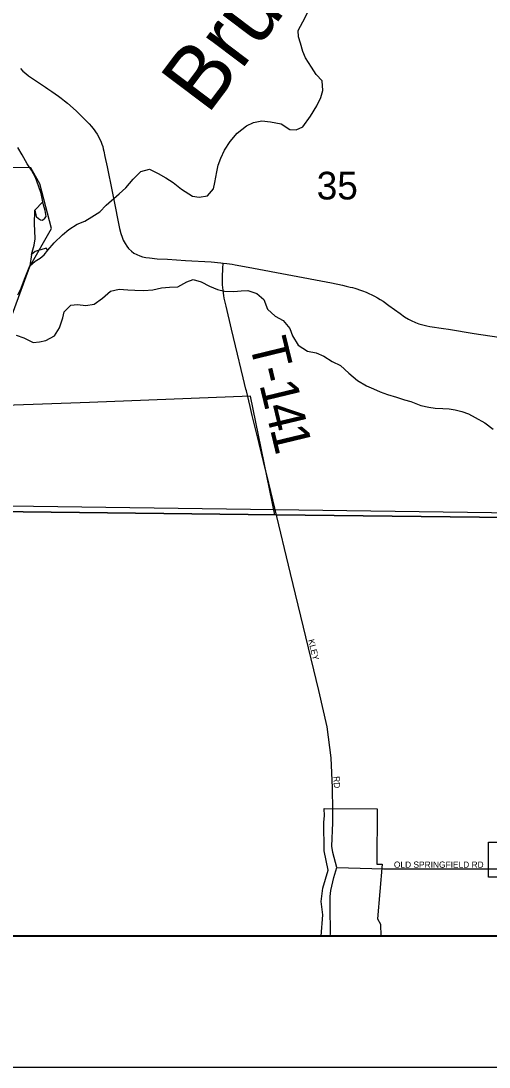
# Model space of a CAD drawing. Extents: x 0 to 680, y 0 to 440.
# Drawn here: x 401.22 to 413.71, y 173.86 to 201.75 of the extents above; entities that cross this region are included whole.
import ezdxf

# ---------------------------------------------------------------- set-up
doc = ezdxf.new("R2010")
doc.units = 0
for name, color, linetype in [('GM_X_Adjacent_County', 7, 'Continuous'), ('GM_X_City_Street', 7, 'Continuous'), ('GM_X_City_Street_Text', 7, 'Continuous'), ('GM_X_Corporation', 7, 'Continuous'), ('GM_X_County', 7, 'Continuous'), ('GM_X_County_Road', 7, 'Continuous'), ('GM_X_Major_River', 7, 'Continuous'), ('GM_X_Minor_River', 7, 'Continuous'), ('GM_X_Minor_River_Text', 7, 'Continuous'), ('GM_X_Section', 7, 'Continuous'), ('GM_X_Section_Text', 7, 'Continuous'), ('GM_X_Township', 7, 'Continuous'), ('GM_X_Township_Road', 7, 'Continuous'), ('GM_X_Township_Road_Text', 7, 'Continuous'), ('SH_Data', 7, 'Continuous'), ('SH_Text', 7, 'Continuous')]:
    doc.layers.add(name, color=color, linetype=linetype)

msp = doc.modelspace()

# ---------------------------------------------------------------- linework, layer by layer
at = {"layer": 'GM_X_Adjacent_County'}
for points in [[(395.267, 188.729), (408.033, 188.58), (418.103, 188.464), (418.395, 188.598), (419.983, 188.596), (422.013, 188.468), (423.043, 188.461), (424.277, 188.461), (427.705, 188.461), (431.356, 188.464), (436.81, 188.46), (442.14, 188.46), (445.125, 188.46), (453.715, 188.46), (462.863, 188.461)], [(462.863, 188.461), (453.715, 188.46), (445.125, 188.46), (442.14, 188.46), (436.81, 188.46), (431.356, 188.464), (427.705, 188.461), (424.277, 188.461), (423.043, 188.461), (422.013, 188.468), (419.983, 188.596), (418.395, 188.598), (418.103, 188.464), (408.033, 188.58), (395.267, 188.729)], [(345.039, 177.346), (520.893, 177.346)]]:
    msp.add_lwpolyline(points, dxfattribs=at)
at = {"layer": 'GM_X_City_Street'}
for points in [[(409.541, 180.702), (409.539, 181.302), (409.498, 182.106), (409.393, 182.93), (409.171, 183.9), (408.412, 187.019), (407.995, 188.756)], [(410.896, 179.147), (410.988, 179.144), (413.56, 179.144)]]:
    msp.add_lwpolyline(points, dxfattribs=at)
at = {"layer": 'GM_X_Corporation'}
for points in [[(400.796, 193.385), (401.458, 195.204), (402.042, 196.216), (401.723, 197.409), (401.486, 197.835), (400.919, 197.845)], [(400.796, 193.385), (401.458, 195.204), (402.042, 196.216), (401.723, 197.409), (401.486, 197.835), (400.919, 197.845)], [(413.814, 188.514), (408.001, 188.581), (407.346, 191.745), (403.05, 191.578), (398.528, 191.42)], [(413.814, 188.514), (408.001, 188.581), (407.346, 191.745), (403.05, 191.578), (398.528, 191.42)], [(397.702, 177.346), (409.232, 177.346), (409.234, 177.353), (409.28, 177.916), (409.229, 178.277), (409.276, 178.632), (409.416, 179.111), (409.315, 179.624), (409.307, 180.386), (409.319, 180.561), (409.314, 180.753), (410.726, 180.747), (410.719, 179.265), (410.862, 179.264), (410.733, 177.812), (410.813, 177.673), (410.823, 177.346), (415.833, 177.346)], [(397.702, 177.346), (409.232, 177.346), (409.234, 177.353), (409.28, 177.916), (409.229, 178.277), (409.276, 178.632), (409.416, 179.111), (409.315, 179.624), (409.307, 180.386), (409.319, 180.561), (409.314, 180.753), (410.726, 180.747), (410.719, 179.265), (410.862, 179.264), (410.733, 177.812), (410.813, 177.673), (410.823, 177.346), (415.833, 177.346)], [(413.991, 178.922), (413.699, 178.922), (413.701, 179.115), (413.697, 179.856), (413.989, 179.855)], [(413.991, 178.922), (413.699, 178.922), (413.701, 179.115), (413.697, 179.856), (413.989, 179.855)]]:
    msp.add_lwpolyline(points, dxfattribs=at)
at = {"layer": 'GM_X_County'}
for points in [[(462.863, 188.461), (453.715, 188.46), (445.125, 188.46), (442.14, 188.46), (436.81, 188.46), (431.356, 188.464), (427.705, 188.461), (424.277, 188.461), (423.043, 188.461), (422.013, 188.468), (419.983, 188.596), (418.395, 188.598), (418.103, 188.464), (408.033, 188.58), (395.267, 188.729)], [(395.267, 188.729), (408.033, 188.58), (418.103, 188.464), (418.395, 188.598), (419.983, 188.596), (422.013, 188.468), (423.043, 188.461), (424.277, 188.461), (427.705, 188.461), (431.356, 188.464), (436.81, 188.46), (442.14, 188.46), (445.125, 188.46), (453.715, 188.46), (462.863, 188.461)], [(345.039, 177.346), (520.893, 177.346)]]:
    msp.add_lwpolyline(points, dxfattribs=at)
at = {"layer": 'GM_X_County_Road'}
for points in [[(401.213, 200.477), (401.278, 200.407), (401.352, 200.344), (401.429, 200.283), (401.555, 200.195), (401.875, 199.983), (401.941, 199.938), (402.044, 199.868), (402.137, 199.805), (402.224, 199.742), (402.296, 199.69), (402.382, 199.62), (402.466, 199.553), (402.694, 199.349), (402.877, 199.177), (402.993, 199.061), (403.044, 199.005), (403.109, 198.932), (403.139, 198.894), (403.176, 198.846), (403.214, 198.791), (403.256, 198.73), (403.299, 198.655), (403.323, 198.609), (403.351, 198.548), (403.382, 198.468), (403.405, 198.399), (403.42, 198.341), (403.437, 198.279), (403.465, 198.136), (403.525, 197.862), (403.656, 197.199), (403.746, 196.76), (403.798, 196.48), (403.857, 196.215), (403.89, 196.084), (403.921, 195.989), (403.955, 195.907), (404.002, 195.819), (404.051, 195.744), (404.097, 195.682), (404.171, 195.612), (404.239, 195.561), (404.312, 195.522), (404.395, 195.488), (404.469, 195.464), (404.556, 195.444), (404.654, 195.43), (404.862, 195.411), (405.136, 195.394), (405.616, 195.365), (406.294, 195.323), (406.555, 195.302), (406.618, 195.295)], [(406.618, 195.295), (406.718, 195.284), (406.784, 195.273), (406.858, 195.262), (406.938, 195.248), (407.289, 195.184), (409.505, 194.763), (409.805, 194.703), (409.903, 194.68), (410.007, 194.656), (410.067, 194.64), (410.133, 194.621), (410.188, 194.603), (410.257, 194.581), (410.337, 194.55), (410.43, 194.515), (410.504, 194.485), (410.589, 194.444), (410.656, 194.41), (410.734, 194.37), (410.803, 194.327), (410.887, 194.275), (411.038, 194.167), (411.343, 193.946), (411.46, 193.863), (411.56, 193.802), (411.671, 193.743), (411.71, 193.726), (411.752, 193.708), (411.797, 193.692), (411.843, 193.676), (411.909, 193.658), (411.98, 193.64), (412.054, 193.623), (412.135, 193.607), (412.5, 193.549), (412.633, 193.528), (413.317, 193.416), (413.973, 193.318)], [(409.476, 177.346), (409.485, 177.423), (409.472, 178.13), (409.471, 178.402), (409.487, 178.565), (409.567, 178.914), (409.654, 179.176)], [(409.654, 179.176), (410.896, 179.147)], [(413.56, 179.144), (415.72, 179.144), (418.356, 179.12)]]:
    msp.add_lwpolyline(points, dxfattribs=at)
at = {"layer": 'GM_X_Major_River'}
for p, q in [((401.804, 196.924), (401.593, 196.706)), ((401.502, 195.519), (401.457, 195.218))]:
    msp.add_line(p, q, dxfattribs=at)
for points in [[(401.804, 196.924), (401.76, 197.153), (401.696, 197.355), (401.612, 197.577), (401.507, 197.767), (401.389, 197.936), (401.252, 198.179), (401.14, 198.376)], [(401.593, 196.706), (401.631, 196.537), (401.69, 196.483), (401.743, 196.449), (401.797, 196.434), (401.865, 196.487), (401.899, 196.54), (401.868, 196.695), (401.823, 196.843), (401.804, 196.924)], [(401.502, 195.519), (401.573, 195.773), (401.602, 195.941), (401.598, 196.162), (401.581, 196.33), (401.593, 196.706)], [(401.457, 195.218), (401.6, 195.344), (401.736, 195.429), (401.844, 195.515), (401.94, 195.641), (401.9, 195.695), (401.752, 195.65), (401.712, 195.637), (401.604, 195.605), (401.502, 195.519)], [(401.144, 194.444), (401.227, 194.624), (401.318, 194.865), (401.388, 195.045), (401.457, 195.218)]]:
    msp.add_lwpolyline(points, dxfattribs=at)
at = {"layer": 'GM_X_Minor_River'}
for points in [[(401.94, 195.641), (402.11, 195.833), (402.328, 196.045), (402.498, 196.19), (402.722, 196.328), (402.931, 196.412), (403.114, 196.523), (403.324, 196.661), (403.501, 196.84), (403.841, 197.144), (404.018, 197.296), (404.215, 197.528), (404.426, 197.733), (404.649, 197.797), (404.882, 197.686), (405.089, 197.563), (405.288, 197.439), (405.507, 197.268), (405.8, 197.076), (405.98, 197.047), (406.202, 197.084), (406.36, 197.27), (406.396, 197.444), (406.447, 197.725), (406.483, 197.906), (406.553, 198.093), (406.65, 198.306), (406.807, 198.539), (406.992, 198.757), (407.243, 198.955), (407.425, 199.04), (407.654, 199.084), (407.882, 199.06), (408.163, 199.003), (408.396, 198.859), (408.57, 198.843), (408.746, 198.928), (408.951, 199.213), (409.116, 199.486), (409.22, 199.706), (409.277, 199.893), (409.26, 200.149), (409.102, 200.325), (408.977, 200.521), (408.813, 200.765), (408.741, 200.934), (408.684, 201.156), (408.626, 201.325), (408.622, 201.493), (408.74, 201.726), (408.877, 201.986)], [(401.095, 193.372), (401.302, 193.302), (401.549, 193.178), (401.717, 193.196), (401.885, 193.234), (402.115, 193.351), (402.252, 193.57), (402.343, 193.831), (402.379, 193.998), (402.556, 194.17), (402.731, 194.188), (402.952, 194.164), (403.181, 194.201), (403.398, 194.359), (403.609, 194.544), (403.845, 194.601), (404.079, 194.578), (404.26, 194.569), (404.502, 194.559), (404.744, 194.582), (404.973, 194.633), (405.188, 194.65), (405.409, 194.66), (405.646, 194.791), (405.815, 194.856), (406.035, 194.792), (406.255, 194.675), (406.469, 194.592), (406.656, 194.549), (406.904, 194.532), (407.099, 194.55), (407.274, 194.561), (407.514, 194.483), (407.7, 194.32), (407.797, 194.064), (408.002, 193.88), (408.215, 193.763), (408.393, 193.546), (408.464, 193.357), (408.622, 193.106), (408.868, 192.942), (409.102, 192.899), (409.302, 192.815), (409.528, 192.671), (409.748, 192.561), (409.967, 192.357), (410.199, 192.166), (410.445, 192.022), (410.632, 191.938), (410.805, 191.862), (410.999, 191.793), (411.24, 191.722), (411.46, 191.645), (411.627, 191.603), (411.888, 191.499), (412.108, 191.449), (412.276, 191.426), (412.477, 191.417), (412.645, 191.408), (412.812, 191.385), (412.986, 191.336), (413.166, 191.273), (413.346, 191.177), (413.599, 191.032), (413.825, 190.862)]]:
    msp.add_lwpolyline(points, dxfattribs=at)
at = {"layer": 'GM_X_Section'}
msp.add_lwpolyline([(401.002, 206.368), (418.587, 206.469), (418.28, 188.572), (400.916, 188.809)], close=True, dxfattribs=at)
at = {"layer": 'GM_X_Township'}
for points in [[(345.039, 295.02), (345.039, 188.757), (345.473, 188.756), (347.217, 188.747), (347.794, 188.745), (350.054, 188.756), (350.975, 188.76), (352.892, 188.767), (353.65, 188.774), (356.075, 188.765), (356.617, 188.773), (363.409, 188.772), (363.555, 188.769), (365.255, 188.724), (373.709, 188.721), (379.321, 188.719), (384.35, 188.722), (392.938, 188.728), (395.267, 188.729), (408.033, 188.58), (418.103, 188.464), (418.29, 277.524)], [(462.863, 188.461), (453.715, 188.46), (445.125, 188.46), (442.14, 188.46), (436.81, 188.46), (431.356, 188.464), (427.705, 188.461), (424.277, 188.461), (423.043, 188.461), (422.013, 188.468), (419.983, 188.596), (418.395, 188.598), (418.103, 188.464), (408.033, 188.58), (395.267, 188.729)], [(397.702, 177.346), (520.893, 177.346)]]:
    msp.add_lwpolyline(points, dxfattribs=at)
at = {"layer": 'GM_X_Township_Road'}
for points in [[(407.155, 192.23), (406.948, 193.09), (406.837, 193.535), (406.695, 194.143), (406.649, 194.356), (406.637, 194.429), (406.626, 194.495), (406.617, 194.57), (406.608, 194.647), (406.604, 194.715), (406.599, 194.788), (406.599, 194.857), (406.599, 194.929), (406.611, 195.147), (406.618, 195.295)], [(407.238, 191.886), (407.227, 191.931), (407.155, 192.23)], [(407.338, 191.474), (407.238, 191.886)], [(407.995, 188.756), (407.836, 189.422), (407.692, 190.006), (407.575, 190.484), (407.396, 191.229), (407.338, 191.474)], [(409.654, 179.176), (409.541, 179.578), (409.518, 179.746), (409.543, 180.368), (409.541, 180.702)]]:
    msp.add_lwpolyline(points, dxfattribs=at)
at = {"layer": 'SH_Data'}
for p, q in [((345.039, 177.359), (583.039, 177.359)), ((341.539, 173.859), (586.539, 173.859))]:
    msp.add_line(p, q, dxfattribs=at)
at = {"layer": 'SH_Text'}
for points in [[(345.039, 415.359), (583.039, 415.359), (583.039, 177.359), (345.039, 177.359)], [(345.039, 415.359), (345.039, 177.359), (583.038, 177.359), (583.038, 415.359)]]:
    msp.add_lwpolyline(points, close=True, dxfattribs=at)

# ---------------------------------------------------------------- texts
at = {"layer": 'GM_X_City_Street_Text'}
for s, height, rotation, p in [('KLEY', 0.1669, 284.0405, (408.882, 185.243)), ('RD', 0.1669, 273.011, (409.559, 181.61)), ('OLD SPRINGFIELD RD', 0.16689, 0, (411.174, 179.172))]:
    msp.add_text(s, height=height, rotation=rotation, dxfattribs=at).set_placement(p)
at = {"layer": 'GM_X_Minor_River_Text'}
msp.add_text('Brush', height=1.6704, rotation=53.017, dxfattribs=at).set_placement((406.201, 199.228))
at = {"layer": 'GM_X_Section_Text'}
msp.add_text('35', height=0.7377, rotation=0, dxfattribs=at).set_placement((409.114, 196.99))
at = {"layer": 'GM_X_Township_Road_Text'}
for s, rotation, p in [('T', 283.6915, (407.307, 193.18)), ('-', 283.6524, (407.484, 192.454)), ('1', 283.5774, (407.58, 192.059)), ('4', 283.4659, (407.723, 191.464)), ('1', 283.5425, (407.866, 190.868))]:
    msp.add_text(s, height=1.001, rotation=rotation, dxfattribs=at).set_placement(p)

doc.saveas('drawing.dxf')
